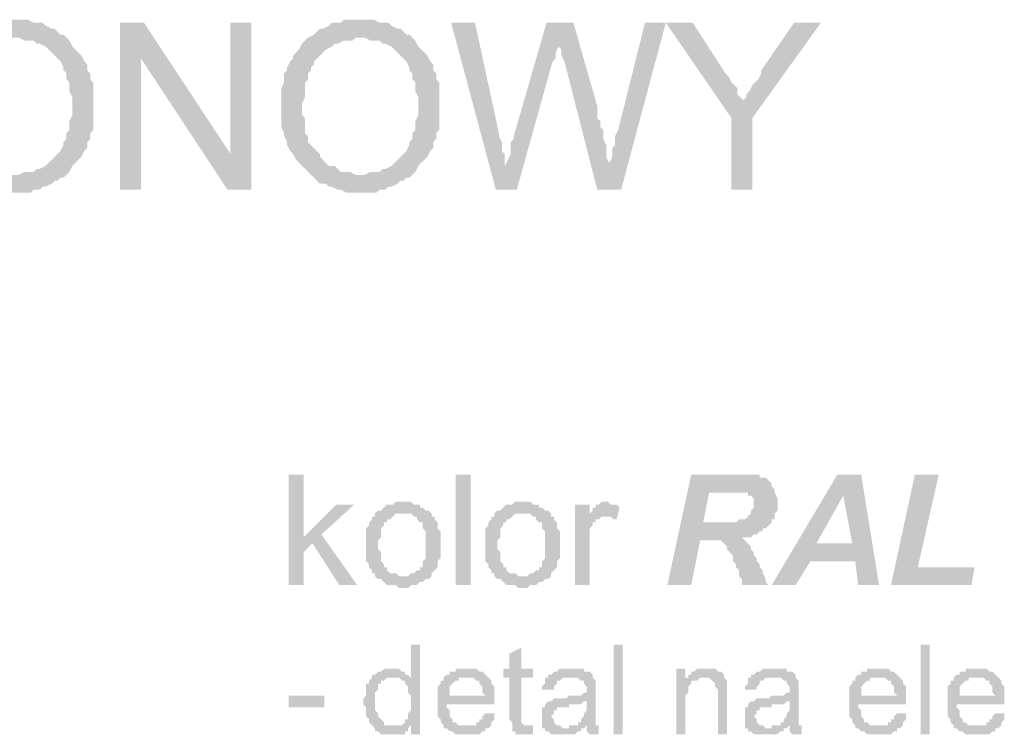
# Model space of a CAD drawing. Header units: millimetres. Extents: x -14047 to 49934, y -21523 to 14989.
# Tile 394 of 580: x 21794 to 21934, y 4328 to 4429. Entities that reach past the tile are written whole.
import ezdxf

# ---------------------------------------------------------------- set-up
doc = ezdxf.new("R2010")
doc.units = ezdxf.units.MM
doc.layers.add('C00-00-00', color=7, linetype='Continuous')

msp = doc.modelspace()

# ---------------------------------------------------------------- hatches: boundary and pattern name
at = {"layer": 'C00-00-00'}
h = msp.add_hatch(color=256, dxfattribs=at)
h.dxf.hatch_style = 2
h.paths.add_polyline_path([(21793.444, 4429.459), (21790.904, 4429.459), (21790.48, 4429.036), (21789.21, 4429.036), (21788.787, 4428.612), (21787.94, 4428.189), (21787.517, 4428.189), (21787.094, 4427.766), (21786.67, 4427.342), (21785.824, 4426.919), (21793.867, 4426.919), (21794.714, 4426.496), (21795.984, 4426.496), (21796.407, 4426.072), (21796.83, 4426.072), (21797.677, 4425.649), (21798.1, 4425.226), (21798.524, 4424.802), (21798.947, 4424.379), (21799.37, 4423.956), (21799.794, 4423.532), (21800.217, 4422.686), (21800.217, 4422.262), (21800.64, 4421.839), (21800.64, 4420.992), (21801.064, 4420.569), (21801.064, 4419.299), (21801.487, 4418.452), (21801.487, 4415.912), (21801.064, 4415.066), (21801.064, 4413.796), (21800.64, 4413.372), (21800.64, 4412.526), (21800.217, 4412.102), (21800.217, 4411.679), (21799.794, 4410.832), (21799.37, 4410.409), (21798.947, 4409.986), (21798.524, 4409.562), (21798.1, 4409.139), (21797.677, 4408.716), (21796.83, 4408.292), (21796.407, 4408.292), (21795.984, 4407.869), (21794.714, 4407.869), (21793.867, 4407.446), (21786.247, 4407.446), (21786.67, 4407.022), (21787.094, 4406.599), (21787.517, 4406.176), (21788.364, 4406.176), (21788.787, 4405.752), (21789.21, 4405.752), (21790.057, 4405.329), (21790.48, 4405.329), (21791.327, 4404.906), (21795.56, 4404.906), (21795.984, 4405.329), (21796.83, 4405.329), (21797.254, 4405.752), (21797.677, 4405.752), (21798.524, 4406.176), (21798.947, 4406.599), (21799.37, 4406.599), (21799.794, 4407.022), (21800.217, 4407.022), (21800.64, 4407.446), (21801.064, 4407.869), (21801.487, 4408.716), (21801.91, 4409.139), (21802.334, 4409.562), (21802.757, 4409.986), (21803.18, 4410.832), (21803.604, 4411.256), (21803.604, 4412.102), (21804.027, 4412.526), (21804.027, 4413.372), (21804.45, 4413.796), (21804.45, 4417.182), (21804.45, 4420.569), (21804.027, 4420.992), (21804.027, 4421.839), (21803.604, 4422.262), (21803.604, 4423.109), (21803.18, 4423.532), (21802.757, 4424.379), (21802.334, 4424.802), (21801.91, 4425.226), (21801.487, 4425.649), (21801.064, 4426.496), (21800.64, 4426.919), (21800.217, 4427.342), (21799.794, 4427.342), (21799.37, 4427.766), (21798.947, 4428.189), (21798.524, 4428.189), (21797.677, 4428.612), (21797.254, 4429.036), (21795.984, 4429.036), (21795.137, 4429.459), (21793.867, 4429.459)])
h = msp.add_hatch(color=256, dxfattribs=at)
h.dxf.hatch_style = 2
h.paths.add_polyline_path([(21811.647, 4429.036), (21808.26, 4429.036), (21808.26, 4405.329), (21811.224, 4405.329), (21811.224, 4423.956)])
h = msp.add_hatch(color=256, dxfattribs=at)
h.dxf.hatch_style = 2
h.paths.add_polyline_path([(21811.647, 4429.036), (21811.224, 4423.956), (21823.5, 4405.329), (21823.924, 4410.409)])
h = msp.add_hatch(color=256, dxfattribs=at)
h.dxf.hatch_style = 2
h.paths.add_polyline_path([(21826.887, 4429.036), (21823.924, 4429.036), (21823.924, 4410.409), (21823.5, 4405.329), (21826.887, 4405.329)])
h = msp.add_hatch(color=256, dxfattribs=at)
h.dxf.hatch_style = 2
h.paths.add_polyline_path([(21842.55, 4429.459), (21840.01, 4429.459), (21839.587, 4429.036), (21838.317, 4429.036), (21837.894, 4428.612), (21837.047, 4428.189), (21836.624, 4428.189), (21836.2, 4427.766), (21835.777, 4427.342), (21834.93, 4426.919), (21842.974, 4426.919), (21843.82, 4426.496), (21845.09, 4426.496), (21845.514, 4426.072), (21845.937, 4426.072), (21846.784, 4425.649), (21847.207, 4425.226), (21847.63, 4424.802), (21848.054, 4424.379), (21848.477, 4423.956), (21848.9, 4423.532), (21849.324, 4422.686), (21849.324, 4422.262), (21849.747, 4421.839), (21849.747, 4420.992), (21850.17, 4420.569), (21850.17, 4419.299), (21850.594, 4418.452), (21850.594, 4415.912), (21850.17, 4415.066), (21850.17, 4413.796), (21849.747, 4413.372), (21849.747, 4412.526), (21849.324, 4412.102), (21849.324, 4411.679), (21848.9, 4410.832), (21848.477, 4410.409), (21848.054, 4409.986), (21847.63, 4409.562), (21847.207, 4409.139), (21846.784, 4408.716), (21845.937, 4408.292), (21845.514, 4408.292), (21845.09, 4407.869), (21843.82, 4407.869), (21842.974, 4407.446), (21835.354, 4407.446), (21835.777, 4407.022), (21836.2, 4406.599), (21836.624, 4406.176), (21837.47, 4406.176), (21837.894, 4405.752), (21838.317, 4405.752), (21839.164, 4405.329), (21839.587, 4405.329), (21840.434, 4404.906), (21844.667, 4404.906), (21845.09, 4405.329), (21845.937, 4405.329), (21846.36, 4405.752), (21846.784, 4405.752), (21847.63, 4406.176), (21848.054, 4406.599), (21848.477, 4406.599), (21848.9, 4407.022), (21849.324, 4407.022), (21849.747, 4407.446), (21850.17, 4407.869), (21850.594, 4408.716), (21851.017, 4409.139), (21851.44, 4409.562), (21851.864, 4409.986), (21852.287, 4410.832), (21852.71, 4411.256), (21852.71, 4412.102), (21853.134, 4412.526), (21853.134, 4413.372), (21853.557, 4413.796), (21853.557, 4417.182), (21853.557, 4420.569), (21853.134, 4420.992), (21853.134, 4421.839), (21852.71, 4422.262), (21852.71, 4423.109), (21852.287, 4423.532), (21851.864, 4424.379), (21851.44, 4424.802), (21851.017, 4425.226), (21850.594, 4425.649), (21850.17, 4426.496), (21849.747, 4426.919), (21849.324, 4427.342), (21848.9, 4427.342), (21848.477, 4427.766), (21848.054, 4428.189), (21847.63, 4428.189), (21846.784, 4428.612), (21846.36, 4429.036), (21845.09, 4429.036), (21844.244, 4429.459), (21842.974, 4429.459)])
h = msp.add_hatch(color=256, dxfattribs=at)
h.dxf.hatch_style = 2
h.paths.add_polyline_path([(21858.637, 4429.036), (21855.25, 4429.036), (21861.6, 4405.329), (21862.87, 4408.716), (21862.87, 4410.409), (21862.447, 4410.832), (21862.447, 4412.102), (21862.024, 4412.949), (21862.024, 4413.372)])
h = msp.add_hatch(color=256, dxfattribs=at)
h.dxf.hatch_style = 2
h.paths.add_polyline_path([(21872.607, 4429.036), (21868.797, 4429.036), (21864.14, 4412.949), (21864.14, 4412.526), (21863.717, 4412.102), (21863.717, 4410.409), (21863.294, 4409.562), (21862.87, 4408.716), (21861.6, 4405.329), (21864.564, 4405.329), (21869.644, 4423.532), (21870.067, 4423.956), (21870.067, 4424.802), (21870.49, 4425.649), (21870.49, 4426.072)])
h = msp.add_hatch(color=256, dxfattribs=at)
h.dxf.hatch_style = 2
h.paths.add_polyline_path([(21872.607, 4429.036), (21870.49, 4426.072), (21870.49, 4425.649), (21870.914, 4425.226), (21870.914, 4424.379), (21871.337, 4423.532), (21875.994, 4405.329), (21877.687, 4408.716), (21877.687, 4409.139), (21877.264, 4409.986), (21877.264, 4411.679), (21876.84, 4412.526), (21876.84, 4413.796), (21876.417, 4414.219), (21876.417, 4415.066), (21875.994, 4415.489), (21875.994, 4417.182)])
h = msp.add_hatch(color=256, dxfattribs=at)
h.dxf.hatch_style = 2
h.paths.add_polyline_path([(21885.73, 4429.036), (21882.767, 4429.036), (21878.957, 4413.796), (21878.534, 4412.949), (21878.534, 4411.679), (21878.11, 4411.256), (21878.11, 4409.986), (21877.687, 4409.139), (21877.687, 4408.716), (21875.994, 4405.329), (21879.38, 4405.329)])
h = msp.add_hatch(color=256, dxfattribs=at)
h.dxf.hatch_style = 2
h.paths.add_polyline_path([(21889.54, 4429.036), (21885.73, 4429.036), (21895.044, 4415.489), (21896.737, 4418.029), (21896.314, 4418.452), (21895.89, 4418.876), (21895.89, 4419.722), (21895.467, 4420.146), (21895.044, 4420.569), (21894.62, 4421.416), (21894.197, 4421.839)])
h = msp.add_hatch(color=256, dxfattribs=at)
h.dxf.hatch_style = 2
h.paths.add_polyline_path([(21907.744, 4429.036), (21903.934, 4429.036), (21899.277, 4422.262), (21899.277, 4421.839), (21898.854, 4420.992), (21898.43, 4420.569), (21898.007, 4420.146), (21897.584, 4419.299), (21897.16, 4418.876), (21897.16, 4418.452), (21896.737, 4418.029), (21895.044, 4415.489), (21895.044, 4405.329), (21898.007, 4405.329), (21898.007, 4415.489)])
h = msp.add_hatch(color=256, dxfattribs=at)
h.dxf.hatch_style = 2
h.paths.add_polyline_path([(21834.93, 4426.919), (21834.507, 4426.496), (21834.084, 4426.072), (21833.66, 4425.226), (21833.237, 4424.802), (21832.814, 4424.379), (21832.814, 4423.956), (21832.39, 4423.532), (21831.967, 4422.686), (21831.967, 4422.262), (21831.544, 4421.839), (21831.544, 4420.569), (21831.12, 4419.722), (21831.12, 4416.759), (21831.12, 4414.219), (21831.544, 4413.372), (21831.544, 4412.949), (21831.967, 4412.102), (21831.967, 4411.679), (21832.39, 4410.832), (21832.814, 4410.409), (21833.237, 4409.562), (21833.66, 4409.139), (21834.084, 4408.716), (21834.507, 4408.292), (21834.93, 4407.869), (21835.354, 4407.446), (21842.55, 4407.446), (21841.704, 4407.446), (21840.857, 4407.869), (21839.587, 4407.869), (21839.164, 4408.292), (21838.74, 4408.716), (21837.894, 4408.716), (21837.47, 4409.139), (21837.047, 4409.562), (21836.624, 4409.986), (21836.624, 4410.409), (21836.2, 4410.832), (21835.777, 4411.256), (21835.354, 4411.679), (21834.93, 4412.102), (21834.93, 4412.949), (21834.507, 4413.372), (21834.507, 4415.489), (21834.084, 4415.912), (21834.084, 4417.606), (21834.507, 4418.452), (21834.507, 4420.569), (21834.93, 4420.992), (21834.93, 4421.839), (21835.354, 4422.262), (21835.354, 4422.686), (21835.777, 4423.109), (21835.777, 4423.532), (21836.2, 4423.956), (21836.624, 4424.379), (21837.047, 4424.802), (21837.47, 4425.226), (21838.317, 4425.649), (21838.74, 4426.072), (21839.164, 4426.072), (21840.01, 4426.496), (21841.28, 4426.496), (21841.704, 4426.919), (21842.55, 4426.919)])
h = msp.add_hatch(color=256, dxfattribs=at)
h.dxf.hatch_style = 2
h.paths.add_polyline_path([(21834.296, 4364.889), (21832.179, 4364.889), (21832.179, 4349.226), (21834.296, 4349.226), (21834.296, 4353.882), (21835.566, 4355.152), (21834.296, 4355.999)])
h = msp.add_hatch(color=256, dxfattribs=at)
h.dxf.hatch_style = 2
h.paths.add_polyline_path([(21855.886, 4364.889), (21855.886, 4349.226), (21858.002, 4349.226), (21858.002, 4364.889)])
h = msp.add_hatch(color=256, dxfattribs=at)
h.dxf.hatch_style = 2
h.paths.add_polyline_path([(21896.526, 4364.889), (21889.329, 4364.889), (21885.942, 4349.226), (21889.329, 4349.226), (21890.599, 4355.576), (21891.869, 4355.576), (21896.526, 4355.999), (21897.796, 4355.999), (21898.219, 4356.422), (21898.642, 4356.422), (21899.066, 4356.846), (21899.489, 4356.846), (21899.489, 4357.269), (21899.912, 4357.269), (21900.336, 4357.692), (21900.759, 4358.116), (21891.022, 4358.116), (21891.869, 4362.349), (21901.182, 4362.349), (21901.182, 4362.772), (21900.759, 4363.196), (21900.759, 4363.619), (21900.336, 4364.042), (21899.912, 4364.466), (21899.066, 4364.466), (21899.066, 4364.889), (21896.949, 4364.889)])
h = msp.add_hatch(color=256, dxfattribs=at)
h.dxf.hatch_style = 2
h.paths.add_polyline_path([(21913.459, 4364.889), (21910.072, 4364.889), (21900.759, 4349.226), (21904.146, 4349.226), (21906.262, 4352.612), (21912.612, 4352.612), (21907.109, 4355.152), (21910.919, 4361.926)])
h = msp.add_hatch(color=256, dxfattribs=at)
h.dxf.hatch_style = 2
h.paths.add_polyline_path([(21913.459, 4364.889), (21910.919, 4361.926), (21912.189, 4355.152), (21907.109, 4355.152), (21912.612, 4352.612), (21913.036, 4349.226), (21915.999, 4349.226)])
h = msp.add_hatch(color=256, dxfattribs=at)
h.dxf.hatch_style = 2
h.paths.add_polyline_path([(21924.466, 4364.889), (21921.079, 4364.889), (21917.692, 4349.226), (21929.122, 4349.226), (21929.546, 4351.766), (21921.502, 4351.766)])
h = msp.add_hatch(color=256, dxfattribs=at)
h.dxf.hatch_style = 2
h.paths.add_polyline_path([(21901.182, 4362.349), (21895.679, 4362.349), (21897.372, 4362.349), (21897.372, 4361.926), (21897.796, 4361.926), (21898.219, 4361.502), (21898.219, 4360.656), (21898.219, 4360.232), (21897.796, 4359.809), (21897.796, 4359.386), (21897.372, 4358.962), (21896.949, 4358.539), (21896.102, 4358.539), (21895.679, 4358.116), (21891.022, 4358.116), (21900.759, 4358.116), (21900.759, 4358.539), (21901.182, 4358.539), (21901.182, 4359.386), (21901.606, 4359.809), (21901.606, 4361.079), (21901.606, 4361.502)])
h = msp.add_hatch(color=256, dxfattribs=at)
h.dxf.hatch_style = 2
h.paths.add_polyline_path([(21841.492, 4360.656), (21838.952, 4360.656), (21834.296, 4355.999), (21835.566, 4355.152), (21839.376, 4349.226), (21841.916, 4349.226), (21836.836, 4356.422)])
h = msp.add_hatch(color=256, dxfattribs=at)
h.dxf.hatch_style = 2
h.paths.add_polyline_path([(21848.266, 4361.079), (21847.419, 4361.079), (21846.996, 4360.656), (21846.149, 4360.656), (21845.726, 4360.232), (21845.302, 4359.809), (21844.879, 4359.809), (21844.456, 4359.386), (21849.536, 4359.386), (21849.959, 4358.962), (21850.382, 4358.962), (21850.382, 4358.539), (21850.806, 4358.116), (21851.229, 4358.116), (21851.229, 4357.269), (21851.652, 4356.846), (21851.652, 4353.036), (21851.229, 4352.612), (21851.229, 4351.766), (21850.806, 4351.766), (21850.806, 4351.342), (21850.382, 4351.342), (21849.959, 4350.919), (21849.536, 4350.919), (21849.112, 4350.496), (21844.456, 4350.496), (21844.879, 4350.072), (21845.302, 4350.072), (21845.726, 4349.649), (21846.149, 4349.226), (21847.419, 4349.226), (21847.842, 4348.802), (21849.112, 4348.802), (21849.536, 4349.226), (21850.382, 4349.226), (21850.806, 4349.649), (21851.229, 4349.649), (21851.652, 4350.072), (21852.076, 4350.072), (21852.499, 4350.496), (21852.499, 4350.919), (21852.922, 4351.342), (21853.346, 4351.766), (21853.346, 4352.189), (21853.346, 4352.612), (21853.769, 4353.036), (21853.769, 4356.846), (21853.346, 4357.269), (21853.346, 4358.116), (21852.922, 4358.539), (21852.922, 4358.962), (21852.499, 4358.962), (21852.499, 4359.386), (21852.076, 4359.809), (21851.652, 4359.809), (21851.229, 4360.232), (21850.806, 4360.232), (21850.806, 4360.656), (21849.959, 4360.656), (21849.536, 4361.079), (21849.112, 4361.079)])
h = msp.add_hatch(color=256, dxfattribs=at)
h.dxf.hatch_style = 2
h.paths.add_polyline_path([(21865.199, 4361.079), (21864.352, 4361.079), (21863.929, 4360.656), (21863.082, 4360.656), (21862.659, 4360.232), (21862.236, 4359.809), (21861.812, 4359.809), (21861.389, 4359.386), (21866.469, 4359.386), (21866.892, 4358.962), (21867.316, 4358.962), (21867.316, 4358.539), (21867.739, 4358.116), (21868.162, 4358.116), (21868.162, 4357.269), (21868.586, 4356.846), (21868.586, 4353.036), (21868.162, 4352.612), (21868.162, 4351.766), (21867.739, 4351.766), (21867.739, 4351.342), (21867.316, 4351.342), (21866.892, 4350.919), (21866.469, 4350.919), (21866.046, 4350.496), (21861.389, 4350.496), (21861.812, 4350.072), (21862.236, 4350.072), (21862.659, 4349.649), (21863.082, 4349.226), (21864.352, 4349.226), (21864.776, 4348.802), (21866.046, 4348.802), (21866.469, 4349.226), (21867.316, 4349.226), (21867.739, 4349.649), (21868.162, 4349.649), (21868.586, 4350.072), (21869.009, 4350.072), (21869.432, 4350.496), (21869.432, 4350.919), (21869.856, 4351.342), (21870.279, 4351.766), (21870.279, 4352.189), (21870.279, 4352.612), (21870.702, 4353.036), (21870.702, 4356.846), (21870.279, 4357.269), (21870.279, 4358.116), (21869.856, 4358.539), (21869.856, 4358.962), (21869.432, 4358.962), (21869.432, 4359.386), (21869.009, 4359.809), (21868.586, 4359.809), (21868.162, 4360.232), (21867.739, 4360.232), (21867.739, 4360.656), (21866.892, 4360.656), (21866.469, 4361.079), (21866.046, 4361.079)])
h = msp.add_hatch(color=256, dxfattribs=at)
h.dxf.hatch_style = 2
h.paths.add_polyline_path([(21874.936, 4360.656), (21872.819, 4360.656), (21872.819, 4349.226), (21874.936, 4349.226), (21874.936, 4355.152), (21874.936, 4357.269), (21875.359, 4357.692), (21875.359, 4358.116), (21875.782, 4358.116), (21875.782, 4358.539), (21876.206, 4358.539), (21876.629, 4358.962), (21877.052, 4358.962), (21874.936, 4358.962)])
h = msp.add_hatch(color=256, dxfattribs=at)
h.dxf.hatch_style = 2
h.paths.add_polyline_path([(21877.052, 4361.079), (21876.629, 4361.079), (21876.206, 4360.656), (21875.782, 4360.656), (21875.782, 4360.232), (21875.359, 4360.232), (21875.359, 4359.809), (21874.936, 4359.386), (21874.936, 4358.962), (21877.899, 4358.962), (21878.322, 4358.539), (21878.746, 4358.539), (21879.169, 4360.232), (21878.746, 4360.656), (21877.899, 4360.656), (21877.476, 4361.079)])
h = msp.add_hatch(color=256, dxfattribs=at)
h.dxf.hatch_style = 2
h.paths.add_polyline_path([(21844.456, 4359.386), (21844.456, 4358.962), (21844.032, 4358.962), (21844.032, 4358.539), (21843.609, 4358.116), (21843.609, 4357.692), (21843.186, 4357.269), (21843.186, 4352.612), (21843.609, 4352.189), (21843.609, 4351.766), (21844.032, 4351.342), (21844.032, 4350.919), (21844.456, 4350.919), (21844.456, 4350.496), (21848.266, 4350.496), (21847.842, 4350.496), (21847.419, 4350.919), (21846.572, 4350.919), (21846.149, 4351.342), (21846.149, 4351.766), (21845.726, 4351.766), (21845.726, 4352.189), (21845.302, 4352.612), (21845.302, 4353.882), (21844.879, 4354.306), (21844.879, 4355.152), (21844.879, 4355.576), (21845.302, 4355.999), (21845.302, 4357.269), (21845.726, 4357.692), (21845.726, 4358.116), (21846.149, 4358.116), (21846.149, 4358.539), (21846.572, 4358.539), (21846.996, 4358.962), (21847.419, 4359.386), (21848.266, 4359.386)])
h = msp.add_hatch(color=256, dxfattribs=at)
h.dxf.hatch_style = 2
h.paths.add_polyline_path([(21861.389, 4359.386), (21861.389, 4358.962), (21860.966, 4358.962), (21860.966, 4358.539), (21860.542, 4358.116), (21860.542, 4357.692), (21860.119, 4357.269), (21860.119, 4352.612), (21860.542, 4352.189), (21860.542, 4351.766), (21860.966, 4351.342), (21860.966, 4350.919), (21861.389, 4350.919), (21861.389, 4350.496), (21865.199, 4350.496), (21864.776, 4350.496), (21864.352, 4350.919), (21863.506, 4350.919), (21863.082, 4351.342), (21863.082, 4351.766), (21862.659, 4351.766), (21862.659, 4352.189), (21862.236, 4352.612), (21862.236, 4353.882), (21861.812, 4354.306), (21861.812, 4355.152), (21861.812, 4355.576), (21862.236, 4355.999), (21862.236, 4357.269), (21862.659, 4357.692), (21862.659, 4358.116), (21863.082, 4358.116), (21863.082, 4358.539), (21863.506, 4358.539), (21863.929, 4358.962), (21864.352, 4359.386), (21865.199, 4359.386)])
h = msp.add_hatch(color=256, dxfattribs=at)
h.dxf.hatch_style = 2
h.paths.add_polyline_path([(21896.526, 4355.999), (21891.869, 4355.576), (21893.562, 4355.576), (21893.986, 4355.152), (21894.409, 4354.729), (21894.409, 4354.306), (21894.832, 4353.882), (21895.256, 4353.459), (21895.256, 4352.612), (21895.679, 4352.189), (21895.679, 4351.766), (21896.102, 4351.342), (21896.102, 4350.496), (21896.526, 4350.072), (21896.526, 4349.649), (21896.526, 4349.226), (21900.336, 4349.226), (21899.912, 4349.649), (21899.912, 4350.072), (21899.489, 4350.919), (21899.489, 4351.342), (21899.066, 4351.766), (21899.066, 4352.189), (21898.642, 4352.612), (21898.642, 4353.036), (21898.219, 4353.459), (21898.219, 4353.882), (21897.796, 4354.306), (21897.796, 4354.729), (21897.372, 4355.152), (21896.949, 4355.576)])
h = msp.add_hatch(color=256, dxfattribs=at)
h.dxf.hatch_style = 2
h.paths.add_polyline_path([(21850.806, 4340.759), (21849.536, 4340.759), (21849.536, 4336.102), (21846.996, 4336.102), (21847.842, 4336.102), (21848.266, 4335.679), (21848.689, 4335.679), (21848.689, 4335.256), (21849.112, 4334.832), (21849.112, 4333.986), (21849.536, 4333.562), (21849.536, 4333.139), (21849.536, 4332.292), (21849.536, 4331.446), (21849.112, 4331.022), (21849.112, 4330.599), (21849.112, 4330.176), (21848.689, 4330.176), (21848.689, 4329.752), (21848.266, 4329.329), (21847.842, 4329.329), (21849.536, 4329.329), (21849.536, 4328.059), (21850.806, 4328.059)])
h = msp.add_hatch(color=256, dxfattribs=at)
h.dxf.hatch_style = 2
h.paths.add_polyline_path([(21865.199, 4340.336), (21863.506, 4339.489), (21863.506, 4337.372), (21862.659, 4337.372), (21862.659, 4336.102), (21863.506, 4336.102), (21863.506, 4330.599), (21863.506, 4330.176), (21863.929, 4329.752), (21863.929, 4329.329), (21866.046, 4329.329), (21865.622, 4329.329), (21865.199, 4329.752), (21865.199, 4336.102), (21866.892, 4336.102), (21866.892, 4337.372), (21865.199, 4337.372)])
h = msp.add_hatch(color=256, dxfattribs=at)
h.dxf.hatch_style = 2
h.paths.add_polyline_path([(21878.322, 4340.759), (21878.322, 4328.059), (21879.592, 4328.059), (21879.592, 4340.759)])
h = msp.add_hatch(color=256, dxfattribs=at)
h.dxf.hatch_style = 2
h.paths.add_polyline_path([(21921.926, 4340.759), (21921.926, 4328.059), (21923.196, 4328.059), (21923.196, 4340.759)])
h = msp.add_hatch(color=256, dxfattribs=at)
h.dxf.hatch_style = 2
h.paths.add_polyline_path([(21846.996, 4337.372), (21845.726, 4337.372), (21845.302, 4336.949), (21844.879, 4336.949), (21844.456, 4336.526), (21844.032, 4336.526), (21844.032, 4336.102), (21843.609, 4335.679), (21843.609, 4335.256), (21843.186, 4335.256), (21843.186, 4333.562), (21842.762, 4333.139), (21842.762, 4332.716), (21842.762, 4332.292), (21843.186, 4331.869), (21843.186, 4330.599), (21843.609, 4330.176), (21843.609, 4329.752), (21844.032, 4329.329), (21844.456, 4328.906), (21844.456, 4328.482), (21844.879, 4328.482), (21845.302, 4328.059), (21848.689, 4328.059), (21848.689, 4328.482), (21849.112, 4328.482), (21849.112, 4328.906), (21846.996, 4329.329), (21845.726, 4329.329), (21845.726, 4329.752), (21845.302, 4330.176), (21844.879, 4330.599), (21844.879, 4331.022), (21844.456, 4331.446), (21844.456, 4332.716), (21844.456, 4333.986), (21844.879, 4334.409), (21844.879, 4335.256), (21845.302, 4335.256), (21845.302, 4335.679), (21845.726, 4335.679), (21846.149, 4336.102), (21849.536, 4336.102), (21849.112, 4336.526), (21848.689, 4336.526), (21848.689, 4336.949), (21848.266, 4336.949), (21847.842, 4337.372)])
h = msp.add_hatch(color=256, dxfattribs=at)
h.dxf.hatch_style = 2
h.paths.add_polyline_path([(21857.579, 4337.372), (21855.886, 4337.372), (21855.886, 4336.949), (21855.039, 4336.949), (21855.039, 4336.526), (21854.616, 4336.526), (21854.192, 4336.102), (21858.426, 4336.102), (21858.849, 4335.679), (21859.272, 4335.679), (21859.272, 4335.256), (21859.696, 4334.832), (21859.696, 4333.986), (21860.119, 4333.562), (21855.039, 4333.562), (21861.389, 4333.562), (21861.389, 4333.986), (21861.389, 4334.832), (21860.966, 4335.256), (21860.966, 4335.679), (21860.542, 4336.102), (21860.119, 4336.526), (21859.696, 4336.949), (21859.272, 4336.949), (21858.849, 4337.372), (21858.002, 4337.372)])
h = msp.add_hatch(color=256, dxfattribs=at)
h.dxf.hatch_style = 2
h.paths.add_polyline_path([(21872.396, 4337.372), (21870.702, 4337.372), (21870.279, 4336.949), (21869.856, 4336.949), (21869.432, 4336.526), (21869.009, 4336.526), (21869.009, 4336.102), (21873.242, 4336.102), (21873.666, 4335.679), (21874.089, 4335.679), (21874.089, 4335.256), (21874.512, 4334.832), (21874.512, 4334.409), (21874.512, 4333.986), (21874.089, 4333.986), (21873.666, 4333.562), (21871.972, 4333.562), (21871.549, 4333.139), (21869.856, 4333.139), (21869.432, 4332.716), (21874.512, 4332.716), (21874.512, 4331.446), (21874.089, 4331.022), (21874.089, 4330.599), (21873.666, 4330.176), (21873.666, 4329.752), (21873.242, 4329.752), (21873.242, 4329.329), (21872.396, 4329.329), (21874.512, 4329.329), (21874.512, 4328.906), (21874.512, 4328.482), (21874.936, 4328.059), (21876.206, 4328.059), (21876.206, 4329.329), (21875.782, 4329.329), (21875.782, 4333.986), (21875.782, 4335.256), (21875.782, 4335.679), (21875.359, 4336.102), (21875.359, 4336.526), (21874.936, 4336.949), (21874.089, 4336.949), (21874.089, 4337.372), (21872.819, 4337.372)])
h = msp.add_hatch(color=256, dxfattribs=at)
h.dxf.hatch_style = 2
h.paths.add_polyline_path([(21888.482, 4337.372), (21887.212, 4337.372), (21887.212, 4328.059), (21888.482, 4328.059), (21888.482, 4333.139), (21888.482, 4333.562), (21888.906, 4333.986), (21888.906, 4334.832), (21889.329, 4335.256), (21889.329, 4335.679), (21890.176, 4335.679), (21888.482, 4336.102)])
h = msp.add_hatch(color=256, dxfattribs=at)
h.dxf.hatch_style = 2
h.paths.add_polyline_path([(21891.446, 4337.372), (21890.176, 4337.372), (21889.752, 4336.949), (21889.329, 4336.949), (21889.329, 4336.526), (21888.906, 4336.526), (21888.906, 4336.102), (21891.869, 4336.102), (21892.292, 4335.679), (21892.716, 4335.256), (21892.716, 4334.832), (21893.139, 4334.409), (21893.139, 4328.059), (21894.409, 4328.059), (21894.409, 4334.832), (21894.409, 4335.256), (21894.409, 4335.679), (21893.986, 4336.102), (21893.986, 4336.526), (21893.562, 4336.949), (21893.139, 4336.949), (21892.716, 4337.372), (21891.869, 4337.372)])
h = msp.add_hatch(color=256, dxfattribs=at)
h.dxf.hatch_style = 2
h.paths.add_polyline_path([(21901.182, 4337.372), (21899.489, 4337.372), (21899.066, 4336.949), (21898.642, 4336.949), (21898.219, 4336.526), (21897.796, 4336.526), (21897.796, 4336.102), (21902.029, 4336.102), (21902.452, 4335.679), (21902.876, 4335.679), (21902.876, 4335.256), (21903.299, 4334.832), (21903.299, 4334.409), (21903.299, 4333.986), (21902.876, 4333.986), (21902.452, 4333.562), (21900.759, 4333.562), (21900.336, 4333.139), (21898.642, 4333.139), (21898.219, 4332.716), (21903.299, 4332.716), (21903.299, 4331.446), (21902.876, 4331.022), (21902.876, 4330.599), (21902.452, 4330.176), (21902.452, 4329.752), (21902.029, 4329.752), (21902.029, 4329.329), (21901.182, 4329.329), (21903.299, 4329.329), (21903.299, 4328.906), (21903.299, 4328.482), (21903.722, 4328.059), (21904.992, 4328.059), (21904.992, 4329.329), (21904.569, 4329.329), (21904.569, 4333.986), (21904.569, 4335.256), (21904.569, 4335.679), (21904.146, 4336.102), (21904.146, 4336.526), (21903.722, 4336.949), (21902.876, 4336.949), (21902.876, 4337.372), (21901.606, 4337.372)])
h = msp.add_hatch(color=256, dxfattribs=at)
h.dxf.hatch_style = 2
h.paths.add_polyline_path([(21915.999, 4337.372), (21914.306, 4337.372), (21914.306, 4336.949), (21913.459, 4336.949), (21913.459, 4336.526), (21913.036, 4336.526), (21912.612, 4336.102), (21916.846, 4336.102), (21917.269, 4335.679), (21917.692, 4335.679), (21917.692, 4335.256), (21918.116, 4334.832), (21918.116, 4333.986), (21918.539, 4333.562), (21913.459, 4333.562), (21919.809, 4333.562), (21919.809, 4333.986), (21919.809, 4334.832), (21919.386, 4335.256), (21919.386, 4335.679), (21918.962, 4336.102), (21918.539, 4336.526), (21918.116, 4336.949), (21917.692, 4336.949), (21917.269, 4337.372), (21916.422, 4337.372)])
h = msp.add_hatch(color=256, dxfattribs=at)
h.dxf.hatch_style = 2
h.paths.add_polyline_path([(21929.969, 4337.372), (21928.276, 4337.372), (21928.276, 4336.949), (21927.429, 4336.949), (21927.429, 4336.526), (21927.006, 4336.526), (21926.582, 4336.102), (21930.816, 4336.102), (21931.239, 4335.679), (21931.662, 4335.679), (21931.662, 4335.256), (21932.086, 4334.832), (21932.086, 4333.986), (21932.509, 4333.562), (21927.429, 4333.562), (21933.779, 4333.562), (21933.779, 4333.986), (21933.779, 4334.832), (21933.356, 4335.256), (21933.356, 4335.679), (21932.932, 4336.102), (21932.509, 4336.526), (21932.086, 4336.949), (21931.662, 4336.949), (21931.239, 4337.372), (21930.392, 4337.372)])
h = msp.add_hatch(color=256, dxfattribs=at)
h.dxf.hatch_style = 2
h.paths.add_polyline_path([(21854.192, 4336.102), (21854.192, 4335.679), (21853.769, 4335.679), (21853.769, 4335.256), (21853.346, 4334.832), (21853.346, 4333.562), (21853.346, 4330.599), (21853.769, 4330.176), (21853.769, 4329.752), (21854.192, 4329.329), (21854.192, 4328.906), (21857.579, 4329.329), (21856.309, 4329.329), (21855.886, 4329.752), (21855.462, 4329.752), (21855.462, 4330.176), (21855.039, 4330.599), (21855.039, 4331.446), (21854.616, 4331.869), (21854.616, 4332.292), (21861.389, 4332.292), (21861.389, 4333.562), (21855.039, 4333.562), (21855.039, 4334.409), (21855.039, 4334.832), (21855.462, 4335.256), (21855.886, 4335.679), (21856.309, 4335.679), (21856.309, 4336.102), (21857.579, 4336.102)])
h = msp.add_hatch(color=256, dxfattribs=at)
h.dxf.hatch_style = 2
h.paths.add_polyline_path([(21869.009, 4336.102), (21868.586, 4336.102), (21868.586, 4335.256), (21868.162, 4334.832), (21868.162, 4334.409), (21869.856, 4334.409), (21869.856, 4334.832), (21870.279, 4335.256), (21870.279, 4335.679), (21870.702, 4335.679), (21871.126, 4336.102), (21871.972, 4336.102)])
h = msp.add_hatch(color=256, dxfattribs=at)
h.dxf.hatch_style = 2
h.paths.add_polyline_path([(21888.906, 4336.102), (21888.482, 4336.102), (21890.176, 4335.679), (21890.599, 4336.102), (21891.022, 4336.102)])
h = msp.add_hatch(color=256, dxfattribs=at)
h.dxf.hatch_style = 2
h.paths.add_polyline_path([(21897.796, 4336.102), (21897.372, 4336.102), (21897.372, 4335.256), (21896.949, 4334.832), (21896.949, 4334.409), (21898.642, 4334.409), (21898.642, 4334.832), (21899.066, 4335.256), (21899.066, 4335.679), (21899.489, 4335.679), (21899.912, 4336.102), (21900.759, 4336.102)])
h = msp.add_hatch(color=256, dxfattribs=at)
h.dxf.hatch_style = 2
h.paths.add_polyline_path([(21912.612, 4336.102), (21912.612, 4335.679), (21912.189, 4335.679), (21912.189, 4335.256), (21911.766, 4334.832), (21911.766, 4333.562), (21911.766, 4330.599), (21912.189, 4330.176), (21912.189, 4329.752), (21912.612, 4329.329), (21912.612, 4328.906), (21915.999, 4329.329), (21914.729, 4329.329), (21914.306, 4329.752), (21913.882, 4329.752), (21913.882, 4330.176), (21913.459, 4330.599), (21913.459, 4331.446), (21913.036, 4331.869), (21913.036, 4332.292), (21919.809, 4332.292), (21919.809, 4333.562), (21913.459, 4333.562), (21913.459, 4334.409), (21913.459, 4334.832), (21913.882, 4335.256), (21914.306, 4335.679), (21914.729, 4335.679), (21914.729, 4336.102), (21915.999, 4336.102)])
h = msp.add_hatch(color=256, dxfattribs=at)
h.dxf.hatch_style = 2
h.paths.add_polyline_path([(21926.582, 4336.102), (21926.582, 4335.679), (21926.159, 4335.679), (21926.159, 4335.256), (21925.736, 4334.832), (21925.736, 4333.562), (21925.736, 4330.599), (21926.159, 4330.176), (21926.159, 4329.752), (21926.582, 4329.329), (21926.582, 4328.906), (21929.969, 4329.329), (21928.699, 4329.329), (21928.276, 4329.752), (21927.852, 4329.752), (21927.852, 4330.176), (21927.429, 4330.599), (21927.429, 4331.446), (21927.006, 4331.869), (21927.006, 4332.292), (21933.779, 4332.292), (21933.779, 4333.562), (21927.429, 4333.562), (21927.429, 4334.409), (21927.429, 4334.832), (21927.852, 4335.256), (21928.276, 4335.679), (21928.699, 4335.679), (21928.699, 4336.102), (21929.969, 4336.102)])
h = msp.add_hatch(color=256, dxfattribs=at)
h.dxf.hatch_style = 2
h.paths.add_polyline_path([(21832.179, 4333.562), (21832.179, 4331.869), (21837.259, 4331.869), (21837.259, 4333.562)])
h = msp.add_hatch(color=256, dxfattribs=at)
h.dxf.hatch_style = 2
h.paths.add_polyline_path([(21869.432, 4332.716), (21869.009, 4332.716), (21868.586, 4332.292), (21868.586, 4331.869), (21868.162, 4331.869), (21868.162, 4331.022), (21868.162, 4330.599), (21868.162, 4328.906), (21868.586, 4328.906), (21868.586, 4328.482), (21869.009, 4328.482), (21869.432, 4328.059), (21872.819, 4328.059), (21873.242, 4328.482), (21873.666, 4328.482), (21873.666, 4328.906), (21874.089, 4328.906), (21871.126, 4328.906), (21870.702, 4329.329), (21870.279, 4329.329), (21869.856, 4329.752), (21869.856, 4330.176), (21869.432, 4330.599), (21869.856, 4331.022), (21869.856, 4331.446), (21870.279, 4331.446), (21870.279, 4331.869), (21871.972, 4331.869), (21871.972, 4332.292), (21873.666, 4332.292), (21874.089, 4332.716), (21874.512, 4332.716)])
h = msp.add_hatch(color=256, dxfattribs=at)
h.dxf.hatch_style = 2
h.paths.add_polyline_path([(21898.219, 4332.716), (21897.796, 4332.716), (21897.372, 4332.292), (21897.372, 4331.869), (21896.949, 4331.869), (21896.949, 4331.022), (21896.949, 4330.599), (21896.949, 4328.906), (21897.372, 4328.906), (21897.372, 4328.482), (21897.796, 4328.482), (21898.219, 4328.059), (21901.606, 4328.059), (21902.029, 4328.482), (21902.452, 4328.482), (21902.452, 4328.906), (21902.876, 4328.906), (21899.912, 4328.906), (21899.489, 4329.329), (21899.066, 4329.329), (21898.642, 4329.752), (21898.642, 4330.176), (21898.219, 4330.599), (21898.642, 4331.022), (21898.642, 4331.446), (21899.066, 4331.446), (21899.066, 4331.869), (21900.759, 4331.869), (21900.759, 4332.292), (21902.452, 4332.292), (21902.876, 4332.716), (21903.299, 4332.716)])
h = msp.add_hatch(color=256, dxfattribs=at)
h.dxf.hatch_style = 2
h.paths.add_polyline_path([(21860.119, 4331.022), (21859.696, 4330.599), (21859.696, 4330.176), (21859.272, 4330.176), (21859.272, 4329.752), (21858.849, 4329.752), (21858.849, 4329.329), (21857.579, 4329.329), (21854.192, 4328.906), (21854.616, 4328.906), (21855.039, 4328.482), (21855.462, 4328.482), (21855.886, 4328.059), (21859.272, 4328.059), (21859.696, 4328.482), (21860.119, 4328.482), (21860.119, 4328.906), (21860.542, 4328.906), (21860.966, 4329.329), (21860.966, 4329.752), (21861.389, 4330.176), (21861.389, 4331.022)])
h = msp.add_hatch(color=256, dxfattribs=at)
h.dxf.hatch_style = 2
h.paths.add_polyline_path([(21918.539, 4331.022), (21918.116, 4330.599), (21918.116, 4330.176), (21917.692, 4330.176), (21917.692, 4329.752), (21917.269, 4329.752), (21917.269, 4329.329), (21915.999, 4329.329), (21912.612, 4328.906), (21913.036, 4328.906), (21913.459, 4328.482), (21913.882, 4328.482), (21914.306, 4328.059), (21917.692, 4328.059), (21918.116, 4328.482), (21918.539, 4328.482), (21918.539, 4328.906), (21918.962, 4328.906), (21919.386, 4329.329), (21919.386, 4329.752), (21919.809, 4330.176), (21919.809, 4331.022)])
h = msp.add_hatch(color=256, dxfattribs=at)
h.dxf.hatch_style = 2
h.paths.add_polyline_path([(21932.509, 4331.022), (21932.086, 4330.599), (21932.086, 4330.176), (21931.662, 4330.176), (21931.662, 4329.752), (21931.239, 4329.752), (21931.239, 4329.329), (21929.969, 4329.329), (21926.582, 4328.906), (21927.006, 4328.906), (21927.429, 4328.482), (21927.852, 4328.482), (21928.276, 4328.059), (21931.662, 4328.059), (21932.086, 4328.482), (21932.509, 4328.482), (21932.509, 4328.906), (21932.932, 4328.906), (21933.356, 4329.329), (21933.356, 4329.752), (21933.779, 4330.176), (21933.779, 4331.022)])
h = msp.add_hatch(color=256, dxfattribs=at)
h.dxf.hatch_style = 2
h.paths.add_polyline_path([(21847.842, 4329.329), (21846.996, 4329.329), (21849.112, 4328.906), (21849.536, 4329.329)])
h = msp.add_hatch(color=256, dxfattribs=at)
h.dxf.hatch_style = 2
h.paths.add_polyline_path([(21866.892, 4329.329), (21863.929, 4329.329), (21863.929, 4328.906), (21863.929, 4328.482), (21864.352, 4328.482), (21864.352, 4328.059), (21866.892, 4328.059)])
h = msp.add_hatch(color=256, dxfattribs=at)
h.dxf.hatch_style = 2
h.paths.add_polyline_path([(21872.396, 4329.329), (21871.972, 4329.329), (21871.972, 4328.906), (21871.549, 4328.906), (21874.089, 4328.906), (21874.512, 4329.329)])
h = msp.add_hatch(color=256, dxfattribs=at)
h.dxf.hatch_style = 2
h.paths.add_polyline_path([(21901.182, 4329.329), (21900.759, 4329.329), (21900.759, 4328.906), (21900.336, 4328.906), (21902.876, 4328.906), (21903.299, 4329.329)])

doc.saveas('drawing.dxf')
